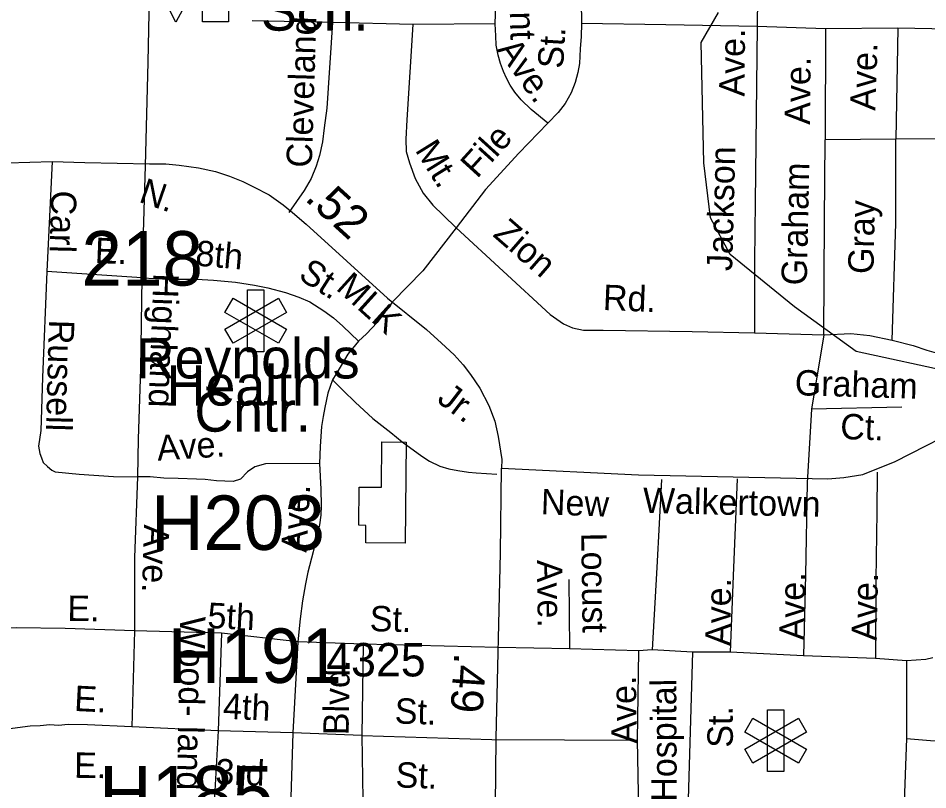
# Model space of a CAD drawing. Extents: x 1547597 to 1699558, y 810033 to 920809.
# Drawn here: x 1635215 to 1638613, y 857170 to 860053 of the extents above; entities that cross this region are included whole.
import ezdxf

# ---------------------------------------------------------------- set-up
doc = ezdxf.new("R2010")
doc.units = 0
for name, color, linetype in [('Exist Cultural Educational Facility High CELL', 7, 'Continuous'), ('Exist Cultural Educational Facility High Label', 7, 'Continuous'), ('Exist Cultural Hospital CELL', 7, 'Continuous'), ('Exist Cultural Hospital Label', 7, 'Continuous'), ('Exist Cultural Shopping Center Building Footprint', 7, 'Continuous'), ('Exist Hydrographic Misc Water Feature', 7, 'Continuous'), ('Exist Road Non-System Type 51', 7, 'Continuous'), ('Exist Road Non-System Type 51 Label', 7, 'Continuous'), ('Exist Road Primary US Divided Attributed', 7, 'Continuous'), ('Exist Road Primary US Label', 7, 'Continuous'), ('Exist Road Primary US Mileage Hundredths English Label', 7, 'Continuous'), ('Exist Road Primary US Structure Non-Sys NCDOT Number Label', 7, 'Continuous'), ('Exist Road Primary US UnDivided 4 Lane Attributed', 7, 'Continuous'), ('Exist Road Secondary Mileage Hundredths English Label', 7, 'Continuous'), ('Exist Road Secondary Structure Standard Bridge Number Label', 7, 'Continuous'), ('Exist Road Secondary Type 51 Attributed', 7, 'Continuous'), ('Exist Road Secondary Type 51 Number Label', 7, 'Continuous')]:
    doc.layers.add(name, color=color, linetype=linetype)

msp = doc.modelspace()

# ---------------------------------------------------------------- linework, layer by layer
at = {"layer": 'Exist Cultural Educational Facility High CELL'}
msp.add_lwpolyline([(1636001.3, 860039.1), (1635903.4, 860039.1), (1635903.4, 860085.1), (1635828.3, 860085.1), (1635804, 860038.1), (1635774.9, 860094.7), (1635903.4, 860094.7), (1635903.4, 860140.8), (1636001.3, 860140.8)], close=True, dxfattribs=at)
at = {"layer": 'Exist Cultural Hospital CELL'}
for points in [[(1636132.9, 858806.8), (1636072.1, 858806.8), (1636072.1, 859037.8), (1636132.9, 859037.8)], [(1636017.7, 858838.3), (1635987.3, 858890.9), (1636187.3, 859006.4), (1636217.7, 858953.8)], [(1636217.7, 858890.9), (1636187.3, 858838.3), (1635987.3, 858953.8), (1636017.7, 859006.4)], [(1638075.4, 857237.8), (1638014.6, 857237.8), (1638014.6, 857468.8), (1638075.4, 857468.8)], [(1637960.2, 857269.2), (1637929.8, 857321.8), (1638129.8, 857437.3), (1638160.2, 857384.7)], [(1638160.2, 857321.8), (1638129.8, 857269.2), (1637929.8, 857384.7), (1637960.2, 857437.3)]]:
    msp.add_lwpolyline(points, close=True, dxfattribs=at)
at = {"layer": 'Exist Cultural Shopping Center Building Footprint'}
msp.add_lwpolyline([(1636664.2, 858468.5), (1636660.3, 858091.6), (1636513.6, 858093.1), (1636514.2, 858157.9), (1636487.5, 858158.1), (1636489, 858300.9), (1636571.9, 858300), (1636573.7, 858469.4)], close=True, dxfattribs=at)
at = {"layer": 'Exist Hydrographic Misc Water Feature'}
msp.add_lwpolyline([(1640287.5, 857369.4), (1640221.5, 857352.9), (1640095.9, 857429), (1639989.5, 857559.7), (1639552.8, 857952.6), (1639096.5, 858149), (1638934.5, 858222.7), (1638910, 858370), (1638900.2, 858497.7), (1638900.2, 858635.2), (1638713.7, 858728.5), (1638345.7, 858807.1), (1638115.1, 858974), (1637874.7, 859170.5), (1637801.5, 859306.6), (1637776.9, 859512.9), (1637767.1, 859962.2), (1637830.9, 860075.1)], dxfattribs=at)
at = {"layer": 'Exist Road Non-System Type 51'}
for p, q in [((1636384.8, 860470.7), (1636388.9, 860036.6)), ((1637981, 860440.7), (1637975.6, 860022)), ((1636388.9, 860036.6), (1636088.7, 860044)), ((1636689.5, 860029.8), (1636388.9, 860036.6)), ((1636996.8, 860032.1), (1636689.5, 860029.8)), ((1638231.6, 860013.8), (1637975.6, 860022)), ((1638231.6, 860013.8), (1638229.6, 859599)), ((1638501.9, 860015.9), (1638231.6, 860013.8)), ((1638501.9, 860015.9), (1638493.5, 859601.5)), ((1638862.4, 860009.7), (1638501.9, 860015.9)), ((1638493.5, 859601.5), (1638229.6, 859599)), ((1638854, 859604.1), (1638493.5, 859601.5)), ((1635342, 859517.7), (1635321.7, 859106.9)), ((1635689.3, 859501.2), (1635676.8, 859082.5)), ((1635676.8, 859082.5), (1635321.7, 859106.9)), ((1637966.1, 858877.7), (1638224.5, 858870.1)), ((1638224.5, 858870.1), (1638178.3, 858591.7)), ((1638178.3, 858591.7), (1638162.5, 858316.8)), ((1638515.9, 858599.3), (1638178.3, 858591.7)), ((1638424.7, 858356.3), (1638423.3, 858208.2)), ((1637271.7, 857954.9), (1637275.3, 857696.9)), ((1635649.3, 857764.2), (1635639.1, 857404.3)), ((1635974.5, 857754.8), (1635649.3, 857764.2)), ((1635974.5, 857754.8), (1635962.5, 857389.6)), ((1636260.2, 857722.1), (1635974.5, 857754.8)), ((1636260.2, 857722.1), (1636241.1, 857382.3)), ((1636504, 857713.9), (1636260.2, 857722.1)), ((1636504, 857713.9), (1636498.9, 857371.9)), ((1637532.9, 857689.3), (1637275.3, 857696.9)), ((1637532.9, 857689.3), (1637527.2, 857355.3)), ((1637583.8, 857692.2), (1637532.9, 857689.3)), ((1637733.7, 857683.7), (1637583.8, 857692.2)), ((1637733.7, 857683.7), (1637716.7, 857092.1)), ((1637875.1, 857683.7), (1637733.7, 857683.7)), ((1638149, 857669.7), (1637875.1, 857683.7)), ((1638417.4, 857660.8), (1638149, 857669.7)), ((1638534.2, 857652), (1638417.4, 857660.8)), ((1638534.2, 857652), (1638534.2, 857361)), ((1635962.5, 857389.6), (1635639.1, 857404.3)), ((1635962.5, 857389.6), (1635948.3, 857143.4)), ((1636241.1, 857382.3), (1635962.5, 857389.6)), ((1636241.1, 857382.3), (1636233, 857140.3)), ((1636498.9, 857371.9), (1636241.1, 857382.3)), ((1636498.9, 857371.9), (1636502.6, 857133.9)), ((1637527.2, 857355.3), (1637532.9, 857089.3)), ((1638534.2, 857361), (1638522.9, 857063.8))]:
    msp.add_line(p, q, dxfattribs=at)
for points in [[(1636996.8, 860032.1), (1637003.6, 860211.7), (1637005.8, 860364.3), (1637003.6, 860449.6)], [(1637324.4, 860447.4), (1637319.9, 860371), (1637317.6, 860202.7), (1637319.3, 860033.9)], [(1635705.2, 860194.9), (1635698.7, 859889.1), (1635689.3, 859501.2)], [(1636388.9, 860036.6), (1636367.8, 859717.6), (1636358.7, 859643.7), (1636351.9, 859591.8), (1636341.2, 859540), (1636328.6, 859500.1), (1636310, 859454.4), (1636283.3, 859408.7), (1636226.2, 859327.6)], [(1636689.5, 860029.8), (1636666.9, 859673.3), (1636663.8, 859601.3), (1636665.1, 859555.5), (1636676.4, 859512.4), (1636698.1, 859454.2), (1636728.5, 859399.6), (1636764.1, 859353.9), (1636803.4, 859315.8), (1636851.6, 859270.1)], [(1637194, 859661.4), (1637130.9, 859712.1), (1637093.8, 859748.1), (1637070.1, 859777.4), (1637053.2, 859803.3), (1637039.7, 859829.2), (1637028.5, 859854), (1637017.5, 859884.3), (1637008.2, 859914.5), (1637000.5, 859952.5), (1636999.1, 859987.2), (1636996.8, 860032.1)], [(1637319.3, 860033.9), (1637318.1, 859984.4), (1637314.5, 859938.6), (1637312.1, 859884.4), (1637305.4, 859850.6), (1637296.4, 859813.5), (1637280.6, 859774), (1637258.1, 859734.6), (1637232.2, 859700.8), (1637194, 859661.4)], [(1637975.6, 860022), (1637635, 860029), (1637319.3, 860033.9)], [(1637975.6, 860022), (1637968.6, 859365.3), (1637966.1, 859146.9), (1637966.1, 858877.7)], [(1637194, 859661.4), (1637084.8, 859549.3), (1636961, 859413.2), (1636851.6, 859270.1)], [(1638224.5, 858870.1), (1638227, 859296.8), (1638229.6, 859599)], [(1638480.8, 858849.7), (1638493.5, 859286.6), (1638493.5, 859601.5)], [(1636851.6, 859270.1), (1636726.6, 859108.7), (1636613.8, 858992.8)], [(1636851.6, 859270.1), (1637202.1, 858946.3), (1637252.8, 858910.7), (1637285.8, 858895.5), (1637326.4, 858887.8), (1637374.7, 858887.8), (1637400, 858887.8), (1637732.6, 858882.8), (1637966.1, 858877.7)], [(1635321.7, 859106.9), (1635305.3, 858710.4), (1635299.3, 858512.9), (1635291.4, 858453.9), (1635296.3, 858426.2), (1635301.5, 858410.5), (1635308.6, 858392.9), (1635324, 858377.5), (1635340.5, 858364.4), (1635353.1, 858358.3), (1635442.7, 858348.8), (1635570.7, 858341), (1635660.5, 858339.8)], [(1635676.8, 859082.5), (1635672.2, 858741.6), (1635662.6, 858481.8), (1635660.5, 858339.8)], [(1635676.8, 859082.5), (1635778.9, 859078), (1635881, 859078.5), (1635944.9, 859073.6), (1636026.6, 859066.6), (1636098.4, 859055.5), (1636147.1, 859046.1), (1636213.9, 859027.9), (1636263.6, 859011.1), (1636305.1, 858992.7), (1636356.8, 858959.8), (1636392.5, 858933.3), (1636427.9, 858902.9), (1636485.8, 858846.4)], [(1636613.8, 858992.8), (1636555.9, 858916.5), (1636516.2, 858873.8), (1636485.8, 858846.4)], [(1638224.5, 858870.1), (1638326, 858875.1), (1638397.1, 858867.5), (1638480.8, 858849.7)], [(1638480.8, 858849.7), (1638559, 858830.4), (1638609.8, 858812.7), (1638688.5, 858789.8), (1638734.2, 858774.6), (1638830.6, 858744.1)], [(1636485.8, 858846.4), (1636446.1, 858797.6), (1636424.8, 858761), (1636403.5, 858724.4), (1636389.2, 858701.4)], [(1636389.2, 858701.4), (1636372.4, 858651.7), (1636360.3, 858598.5), (1636353.8, 858564.8), (1636348.7, 858527.9), (1636346.1, 858490), (1636343.5, 858452.2), (1636340.2, 858388.9)], [(1636389.2, 858701.4), (1636430.8, 858660.5), (1636474.4, 858618), (1636539.8, 858557.5), (1636607.3, 858504.9), (1636649.6, 858470.6), (1636722.4, 858415.9), (1636751.2, 858398.3), (1636789.9, 858379.3), (1636823.9, 858369), (1636857.8, 858362.5), (1636897.7, 858356.3), (1636925.6, 858353.9), (1637003.6, 858349.3)], [(1636340.2, 858388.9), (1636139, 858387.4), (1636099.4, 858376.7), (1636072, 858358.4), (1636046.1, 858330.9), (1636018.6, 858321.8), (1635956.1, 858324.8), (1635913.5, 858329.4), (1635881.5, 858330.9), (1635812.9, 858332.5), (1635759.5, 858334), (1635708.5, 858339.2), (1635660.5, 858339.8)], [(1636340.2, 858388.9), (1636345.5, 858293.3), (1636347.2, 858231.8), (1636345.5, 858195.4), (1636340.6, 858160.1), (1636332.2, 858122), (1636317.3, 858059.5), (1636297.4, 857983.3), (1636288.3, 857939.8), (1636277.6, 857875.8), (1636269, 857808), (1636260.2, 857722.1)], [(1635660.5, 858339.8), (1635650.1, 858038.1), (1635649.3, 857764.2)], [(1637618.9, 858329.6), (1637600.8, 858000.7), (1637583.8, 857692.2)], [(1637900.6, 858331.9), (1637886.5, 857969.6), (1637875.1, 857683.7)], [(1638162.5, 858316.8), (1638156.1, 857973.1), (1638149, 857669.7)], [(1638423.3, 858208.2), (1638418.9, 857954.4), (1638417.4, 857660.8)], [(1635649.3, 857764.2), (1635390.8, 857772.1), (1635207.3, 857775.4), (1635038.7, 857768.7)], [(1637275.3, 857696.9), (1637007.6, 857701.3), (1636504, 857713.9)], [(1638534.2, 857361), (1638623.3, 857353.5), (1638724.2, 857347.2), (1638780.9, 857353.5), (1638829.2, 857359.8), (1638877.5, 857378.7), (1638921.6, 857406.1), (1638951.7, 857429.5), (1638976.2, 857448.1), (1639001.4, 857467), (1639054.3, 857504.6), (1639209.4, 857618.3), (1639287.1, 857706.6)], [(1638631.7, 857662.5), (1638606.5, 857656.2), (1638534.2, 857652)], [(1635639.1, 857404.3), (1635473.3, 857412.7), (1635401.3, 857413.6), (1635365.4, 857410.1), (1635333.5, 857412.5), (1635297.4, 857409.1), (1635259.5, 857407.6), (1635193.3, 857398.6), (1635046.9, 857388.1)], [(1636498.9, 857371.9), (1636984.4, 857357.6), (1637527.2, 857355.3)]]:
    msp.add_lwpolyline(points, dxfattribs=at)
at = {"layer": 'Exist Road Primary US Divided Attributed'}
msp.add_lwpolyline([(1637020.3, 858371.3), (1637532.5, 858346.4), (1638239.8, 858331.7), (1638299.4, 858336.5), (1638370.1, 858347.6), (1638491.2, 858397.1), (1638605.9, 858454.7), (1638664.5, 858484.7), (1638745.2, 858516.4), (1638814.9, 858544.3), (1639032, 858596.6), (1639236.7, 858640.5), (1639346.4, 858675.7), (1639469.3, 858726.9), (1639523.2, 858754.3), (1639602, 858808.1), (1639699.9, 858887.8), (1639794.3, 858994.9), (1640278.9, 859624.3), (1640989.9, 860535.2)], dxfattribs=at)
at = {"layer": 'Exist Road Primary US UnDivided 4 Lane Attributed'}
msp.add_lwpolyline([(1635174.5, 859512.3), (1635342, 859517.7), (1635464.1, 859514.2), (1635705.8, 859509.3), (1635767, 859509.3), (1635816.5, 859504), (1635888.3, 859494.5), (1635951.6, 859480.8), (1636004.4, 859462.9), (1636054, 859442.8), (1636094.1, 859422.8), (1636152.1, 859393.2), (1636204.9, 859356.3), (1636239.7, 859327.7), (1636291, 859283), (1636595.3, 859006.4), (1636740.6, 858889.6), (1636796.2, 858839.2), (1636843.7, 858794.6), (1636877.3, 858757.5), (1636905, 858722.1), (1636939.8, 858670.4), (1636973.6, 858606.1), (1636996, 858547), (1637008.4, 858490), (1637021.3, 858403.5), (1637020.3, 858371.3)], dxfattribs=at)
at = {"layer": 'Exist Road Secondary Type 51 Attributed'}
msp.add_lwpolyline([(1637074.9, 856108.7), (1637040, 856233), (1637007.9, 856353.3), (1636986.7, 856450.3), (1636981.5, 856516.8), (1636986.7, 856839.7), (1636998.4, 857109.8), (1637000.9, 857362.8), (1637016.8, 858055.3), (1637020.3, 858371.3)], dxfattribs=at)

# ---------------------------------------------------------------- texts
at = {"layer": 'Exist Cultural Educational Facility High Label'}
msp.add_text('Sch.', height=150, dxfattribs=at).set_placement((1636122.2, 860006.7))
at = {"layer": 'Exist Cultural Hospital Label'}
for s, p in [('Reynolds', (1635654.4, 858706.9)), ('Health', (1635769.9, 858605.7)), ('Cntr.', (1635873.3, 858508))]:
    msp.add_text(s, height=150, dxfattribs=at).set_placement(p)
at = {"layer": 'Exist Road Non-System Type 51 Label'}
for s, rotation, p in [('Claremont', 271.5624, (1637038.4, 860556.8)), ('Cleveland', 88.2379, (1636311.7, 859493.8)), ('St.', 86.4942, (1637250.4, 859863.1)), ('Ave.', 89.4911, (1637928.5, 859760.1)), ('Ave.', 305.4281, (1637001.7, 859935.5)), ('Ave.', 88.1434, (1638417.6, 859706.7)), ('Ave.', 89.4671, (1638173.4, 859654.7)), ('File', 47.7151, (1636929.2, 859451.3)), ('Mt.', 301.8089, (1636695.6, 859560.7)), ('Jackson', 88.4807, (1637882.2, 859107.4)), ('Graham', 88.8019, (1638161.2, 859054.1)), ('Carl', 268.608, (1635338.2, 859410.2)), ('Gray', 88.8664, (1638410.4, 859096.6)), ('Zion', 318.8873, (1636984.9, 859240.9)), ('E.', 357.8387, (1635500.3, 859138.4)), ('8th', 355.0586, (1635874.8, 859129.1)), ('St.', 327.5838, (1636257.3, 859081.3)), ('Highland', 267.866, (1635720.7, 859101.1)), ('Rd.', 357.7571, (1637398.3, 858962.8)), ('Russell', 268.4287, (1635330.2, 858927.2)), ('Graham', 358.3025, (1638115.4, 858644.4)), ('Ct.', 358.3025, (1638285.4, 858480.4)), ('Ave.', 3.6931, (1635736.2, 858399.4)), ('Ave.', 86.781, (1636291.9, 858055.1)), ('Ave.', 268.2889, (1635685.2, 858161.7)), ('Locust', 270.7912, (1637318.5, 858129.9)), ('Ave.', 270.7912, (1637152.8, 858028.7)), ('Ave.', 89.7854, (1638153.6, 857727.9)), ('Ave.', 89.0174, (1638422.8, 857725.9)), ('Ave.', 89.4731, (1637876.3, 857706.6)), ('E.', 359.1916, (1635398.3, 857800.9)), ('5th', 357.0897, (1635920.5, 857774.8)), ('St.', 358.5633, (1636527.7, 857762.6)), ('Wood- land', 268.9666, (1635819.9, 857817.9)), ('Blvd.', 89.1379, (1636449.7, 857373.1)), ('E.', 357.1088, (1635422.7, 857464.5)), ('Ave.', 90.9266, (1637526.8, 857342.7)), ('Hospital', 90.2545, (1637675.5, 857125.3)), ('4th', 357.3056, (1635978.9, 857435.7)), ('St.', 358.3169, (1636620.8, 857417.5)), ('St.', 90.2545, (1637885.2, 857327.2)), ('E.', 359.2064, (1635423.5, 857214.5)), ('3rd', 357.9147, (1635950.7, 857190.8)), ('St.', 357.992, (1636623.9, 857178.8))]:
    msp.add_text(s, height=95, rotation=rotation, dxfattribs=at).set_placement(p)
at = {"layer": 'Exist Road Primary US Label'}
for s, rotation, p in [('N.', 340.9107, (1635661.7, 859368)), ('MLK', 317.9103, (1636398.5, 859041.3)), ('Jr.', 322.5197, (1636775.3, 858622)), ('New', 357.867, (1637166.6, 858199.5)), ('Walkertown', 358.7236, (1637548.2, 858204.4))]:
    msp.add_text(s, height=95, rotation=rotation, dxfattribs=at).set_placement(p)
at = {"layer": 'Exist Road Primary US Mileage Hundredths English Label'}
msp.add_text('.52', height=125, rotation=317.7202, dxfattribs=at).set_placement((1636282, 859375.7))
at = {"layer": 'Exist Road Primary US Structure Non-Sys NCDOT Number Label'}
for s, p in [('H203', (1635710.7, 858066.1)), ('H191', (1635774, 857569.1)), ('H185', (1635517.5, 857055.4))]:
    msp.add_text(s, height=203.41, dxfattribs=at).set_placement(p)
at = {"layer": 'Exist Road Secondary Mileage Hundredths English Label'}
msp.add_text('.49', height=120, rotation=266.2295, dxfattribs=at).set_placement((1636844.6, 857683.6))
at = {"layer": 'Exist Road Secondary Structure Standard Bridge Number Label'}
msp.add_text('218', height=203.41, dxfattribs=at).set_placement((1635451.4, 859054))
at = {"layer": 'Exist Road Secondary Type 51 Number Label'}
msp.add_text('4325', height=125, dxfattribs=at).set_placement((1636365.6, 857593.3))

doc.saveas('drawing.dxf')
